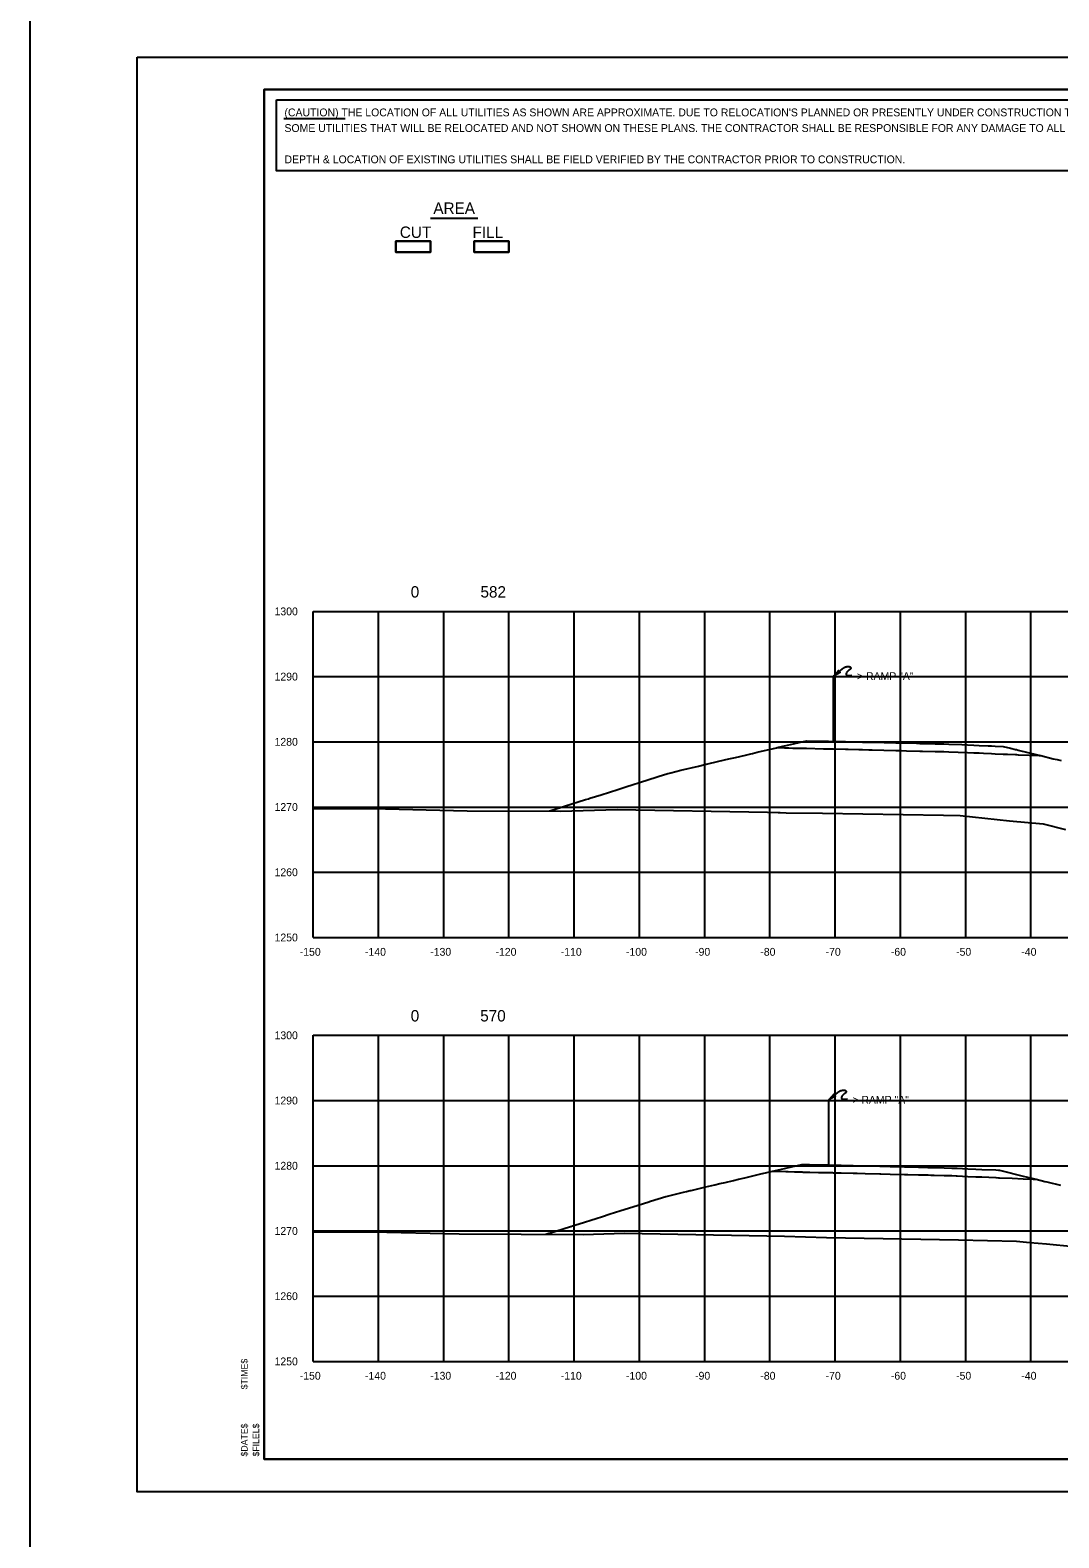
# Model space of a CAD drawing. Extents: x 2148105 to 2149976, y 144169 to 149705.
# Drawn here: x 2148219.9 to 2148377.6, y 147789.9 to 148021 of the extents above; entities that cross this region are included whole.
import ezdxf

# ---------------------------------------------------------------- set-up
doc = ezdxf.new("R2010")
doc.units = 0
for name, color, linetype in [('PH1a-PR-Drives', 7, 'Continuous'), ('PH1a-PR-ServRd', 7, 'Continuous'), ('PR-AttenuatorPad', 7, 'Continuous'), ('PR_Align_PC', 7, 'Continuous'), ('PR_Align_Ramp_E', 7, 'Continuous'), ('PR_Align_Ramp_J', 7, 'Continuous'), ('PR_Storm_Conc_Box_PH1B', 7, 'Continuous'), ('PR_Storm_Conc_Pipe', 7, 'Continuous'), ('PR_Storm_Conc_Pipe_PH1B', 7, 'Continuous'), ('PR_Storm_Inlet_CICI_PH1B', 7, 'Continuous'), ('PR_Storm_MH', 7, 'Continuous'), ('PR_Storm_MH_PH1B', 7, 'Continuous'), ('PR_Storm_Standard_Median_Drain_PH1B', 7, 'Continuous'), ('PR_Storm_Txt_PH1B', 7, 'Continuous'), ('TopCut', 7, 'Continuous'), ('TOPO_BRIDGE_Pier Cap', 7, 'Continuous')]:
    doc.layers.add(name, color=color, linetype=linetype)

msp = doc.modelspace()

# ---------------------------------------------------------------- linework, layer by layer
at = {"layer": 'PH1a-PR-ServRd'}
msp.add_lwpolyline([(2148570.82, 147801.91), (2148255.82, 147801.91), (2148255.82, 148011.91), (2148570.82, 148011.91)], close=True, dxfattribs=at)
at = {"layer": 'PR-AttenuatorPad'}
for p, q in [((2148343.06, 147911.98), (2148343.06, 147921.98)), ((2148342.36, 147847.03), (2148342.36, 147857.03))]:
    msp.add_line(p, q, dxfattribs=at)
for points in [[(2148343.06, 147921.98), (2148343.58, 147922.53), (2148343.84, 147922.84), (2148343.92, 147922.67), (2148344.06, 147922.56), (2148343.06, 147921.98)], [(2148344.07, 147922.79), (2148344.42, 147923.09), (2148344.59, 147923.21), (2148344.68, 147923.29), (2148344.78, 147923.34), (2148344.88, 147923.39), (2148345, 147923.43), (2148345.13, 147923.46), (2148345.22, 147923.47), (2148345.31, 147923.47), (2148345.39, 147923.46), (2148345.46, 147923.45), (2148345.51, 147923.43), (2148345.57, 147923.41), (2148345.61, 147923.39), (2148345.65, 147923.35), (2148345.68, 147923.31), (2148345.71, 147923.25), (2148345.71, 147923.2), (2148345.7, 147923.16), (2148345.65, 147923.09), (2148345.46, 147922.93), (2148345.27, 147922.76), (2148345.19, 147922.69), (2148345.13, 147922.61), (2148345.07, 147922.52), (2148345.03, 147922.46), (2148344.99, 147922.37), (2148344.99, 147922.29), (2148345.01, 147922.21), (2148345.05, 147922.14), (2148345.1, 147922.1), (2148345.16, 147922.08), (2148345.27, 147922.06), (2148345.4, 147922.07), (2148345.56, 147922.09), (2148345.89, 147922.12)], [(2148342.36, 147857.03), (2148342.87, 147857.58), (2148343.13, 147857.88), (2148343.21, 147857.72), (2148343.36, 147857.6), (2148342.36, 147857.03)], [(2148343.37, 147857.84), (2148343.72, 147858.13), (2148343.88, 147858.26), (2148343.98, 147858.33), (2148344.08, 147858.39), (2148344.17, 147858.43), (2148344.29, 147858.47), (2148344.43, 147858.5), (2148344.52, 147858.51), (2148344.6, 147858.51), (2148344.69, 147858.5), (2148344.76, 147858.49), (2148344.81, 147858.48), (2148344.86, 147858.46), (2148344.91, 147858.43), (2148344.94, 147858.4), (2148344.98, 147858.35), (2148345.01, 147858.3), (2148345.01, 147858.24), (2148345, 147858.2), (2148344.94, 147858.13), (2148344.75, 147857.97), (2148344.57, 147857.81), (2148344.49, 147857.73), (2148344.43, 147857.66), (2148344.36, 147857.56), (2148344.33, 147857.5), (2148344.29, 147857.41), (2148344.28, 147857.33), (2148344.3, 147857.25), (2148344.34, 147857.18), (2148344.39, 147857.15), (2148344.45, 147857.12), (2148344.56, 147857.11), (2148344.69, 147857.11), (2148344.85, 147857.13), (2148345.19, 147857.17)]]:
    msp.add_lwpolyline(points, dxfattribs=at)
at = {"layer": 'PR_Align_PC'}
msp.add_line((2148281.28, 147992.21), (2148288.56, 147992.21), dxfattribs=at)
for points in [[(2148275.98, 147988.66), (2148281.29, 147988.66), (2148281.29, 147986.97), (2148275.98, 147986.97)], [(2148275.98, 147988.66), (2148281.29, 147988.66), (2148281.29, 147986.97), (2148275.98, 147986.97)], [(2148287.98, 147988.66), (2148293.29, 147988.66), (2148293.29, 147986.97), (2148287.98, 147986.97)], [(2148287.98, 147988.66), (2148293.29, 147988.66), (2148293.29, 147986.97), (2148287.98, 147986.97)]]:
    msp.add_lwpolyline(points, close=True, dxfattribs=at)
at = {"layer": 'PR_Align_Ramp_E'}
msp.add_lwpolyline([(2148219.95, 148025.16), (2148579.95, 148025.16), (2148579.95, 147785.16), (2148219.95, 147785.16)], close=True, dxfattribs=at)
at = {"layer": 'PR_Align_Ramp_J'}
msp.add_lwpolyline([(2148236.32, 148016.91), (2148576.32, 148016.91), (2148576.32, 147796.91), (2148236.32, 147796.91)], close=True, dxfattribs=at)
at = {"layer": 'PR_Storm_Conc_Box_PH1B'}
for p, q in [((2148263.32, 147931.91), (2148563.32, 147931.91)), ((2148263.32, 147881.91), (2148263.32, 147931.91)), ((2148273.32, 147881.91), (2148273.32, 147931.91)), ((2148283.32, 147881.91), (2148283.32, 147931.91)), ((2148293.32, 147881.91), (2148293.32, 147931.91)), ((2148303.32, 147881.91), (2148303.32, 147931.91)), ((2148313.32, 147881.91), (2148313.32, 147931.91)), ((2148323.32, 147881.91), (2148323.32, 147931.91)), ((2148333.32, 147881.91), (2148333.32, 147931.91)), ((2148343.32, 147881.91), (2148343.32, 147931.91)), ((2148353.32, 147881.91), (2148353.32, 147931.91)), ((2148363.32, 147881.91), (2148363.32, 147931.91)), ((2148373.32, 147881.91), (2148373.32, 147931.91)), ((2148263.32, 147921.91), (2148563.32, 147921.91)), ((2148263.32, 147911.91), (2148563.32, 147911.91)), ((2148263.32, 147901.91), (2148563.32, 147901.91)), ((2148263.32, 147891.91), (2148563.32, 147891.91)), ((2148263.32, 147881.91), (2148563.32, 147881.91)), ((2148263.32, 147866.91), (2148563.32, 147866.91)), ((2148263.32, 147816.91), (2148263.32, 147866.91)), ((2148273.32, 147816.91), (2148273.32, 147866.91)), ((2148283.32, 147816.91), (2148283.32, 147866.91)), ((2148293.32, 147816.91), (2148293.32, 147866.91)), ((2148303.32, 147816.91), (2148303.32, 147866.91)), ((2148313.32, 147816.91), (2148313.32, 147866.91)), ((2148323.32, 147816.91), (2148323.32, 147866.91)), ((2148333.32, 147816.91), (2148333.32, 147866.91)), ((2148343.32, 147816.91), (2148343.32, 147866.91)), ((2148353.32, 147816.91), (2148353.32, 147866.91)), ((2148363.32, 147816.91), (2148363.32, 147866.91)), ((2148373.32, 147816.91), (2148373.32, 147866.91)), ((2148263.32, 147856.91), (2148563.32, 147856.91)), ((2148263.32, 147846.91), (2148563.32, 147846.91)), ((2148263.32, 147836.91), (2148563.32, 147836.91)), ((2148263.32, 147826.91), (2148563.32, 147826.91)), ((2148263.32, 147816.91), (2148563.32, 147816.91))]:
    msp.add_line(p, q, dxfattribs=at)
at = {"layer": 'PR_Storm_Conc_Pipe'}
for points in [[(2148299.54, 147901.31), (2148299.74, 147901.37), (2148299.76, 147901.38), (2148301.39, 147901.89), (2148301.85, 147902.04), (2148305.05, 147903.05), (2148305.5, 147903.19), (2148305.71, 147903.26), (2148307.44, 147903.8), (2148308.71, 147904.21), (2148310.01, 147904.62), (2148311.68, 147905.14), (2148311.91, 147905.22), (2148312.37, 147905.36), (2148313.33, 147905.66), (2148316.03, 147906.52), (2148316.2, 147906.57), (2148317.65, 147907.03), (2148317.7, 147907.05), (2148318.11, 147907.18), (2148319.69, 147907.55), (2148322.39, 147908.19), (2148323.35, 147908.41), (2148323.53, 147908.46), (2148323.62, 147908.48), (2148325.48, 147908.92), (2148327.01, 147909.28), (2148328.02, 147909.52), (2148329.59, 147909.88), (2148330.41, 147910.08), (2148330.67, 147910.14), (2148331.36, 147910.3), (2148334.33, 147911), (2148334.34, 147911.01), (2148334.41, 147911.02), (2148335.56, 147911), (2148336.2, 147910.98), (2148336.83, 147910.96), (2148337.37, 147910.95), (2148338, 147910.94), (2148338.9, 147910.92), (2148341.53, 147910.85), (2148341.57, 147910.85), (2148341.66, 147910.85), (2148342.31, 147910.83), (2148343.06, 147910.82), (2148344.89, 147910.77), (2148345.32, 147910.76), (2148346.95, 147910.72), (2148347.5, 147910.71), (2148348.46, 147910.69), (2148348.98, 147910.68), (2148350.79, 147910.63), (2148352.64, 147910.59), (2148352.94, 147910.58), (2148353.46, 147910.57), (2148354.26, 147910.55), (2148356.3, 147910.5), (2148356.69, 147910.49), (2148358.65, 147910.45), (2148359.43, 147910.43), (2148359.7, 147910.42), (2148359.96, 147910.42), (2148360.73, 147910.4), (2148363.62, 147910.27), (2148364.58, 147910.23), (2148365.4, 147910.2), (2148366.07, 147910.17), (2148367.28, 147910.12), (2148367.82, 147910.09), (2148369.05, 147910.04), (2148369.73, 147910.01), (2148370.94, 147909.96), (2148371.12, 147909.95), (2148371.37, 147909.94), (2148373.07, 147909.87), (2148374.6, 147909.8), (2148374.83, 147909.79), (2148376.74, 147909.32), (2148377.34, 147909.18), (2148377.94, 147909.03)], [(2148298.97, 147836.41), (2148299.43, 147836.55), (2148299.53, 147836.58), (2148302.77, 147837.6), (2148302.83, 147837.62), (2148303.06, 147837.7), (2148304.08, 147838.02), (2148306.7, 147838.84), (2148307.64, 147839.14), (2148308.69, 147839.47), (2148309.65, 147839.78), (2148310.33, 147839.99), (2148313.13, 147840.88), (2148313.96, 147841.14), (2148314.08, 147841.18), (2148314.62, 147841.35), (2148315, 147841.47), (2148317.39, 147842.22), (2148317.6, 147842.27), (2148320.06, 147842.85), (2148320.55, 147842.96), (2148321.08, 147843.09), (2148321.23, 147843.13), (2148323.51, 147843.66), (2148324.87, 147843.98), (2148325.66, 147844.17), (2148326.47, 147844.36), (2148327.76, 147844.67), (2148328.5, 147844.84), (2148329.45, 147845.06), (2148332.14, 147845.7), (2148332.16, 147845.7), (2148332.4, 147845.76), (2148332.62, 147845.81), (2148333.7, 147846.07), (2148335.77, 147846.02), (2148336.13, 147846.01), (2148337.11, 147845.98), (2148338.19, 147845.96), (2148338.28, 147845.96), (2148338.33, 147845.96), (2148338.37, 147845.95), (2148339.41, 147845.93), (2148340.78, 147845.9), (2148342.36, 147845.86), (2148342.91, 147845.85), (2148343.04, 147845.84), (2148344.12, 147845.82), (2148344.25, 147845.81), (2148346.09, 147845.77), (2148346.67, 147845.76), (2148347.93, 147845.73), (2148350.18, 147845.67), (2148350.24, 147845.67), (2148350.31, 147845.67), (2148351.75, 147845.64), (2148353.94, 147845.58), (2148354.43, 147845.57), (2148356.11, 147845.53), (2148356.27, 147845.53), (2148357.58, 147845.5), (2148357.96, 147845.49), (2148358.47, 147845.48), (2148360.04, 147845.44), (2148361.21, 147845.39), (2148361.85, 147845.36), (2148362.03, 147845.35), (2148363.63, 147845.28), (2148364.85, 147845.23), (2148365.8, 147845.19), (2148367.96, 147845.1), (2148367.98, 147845.1), (2148368.36, 147845.08), (2148368.46, 147845.08), (2148368.48, 147845.08), (2148370.43, 147844.99), (2148372.12, 147844.92), (2148373.65, 147844.85), (2148373.89, 147844.84), (2148373.97, 147844.84), (2148374.14, 147844.83), (2148375.47, 147844.51), (2148375.75, 147844.44), (2148377.85, 147843.92)]]:
    msp.add_lwpolyline(points, dxfattribs=at)
at = {"layer": 'PR_Storm_Conc_Pipe_PH1B'}
msp.add_lwpolyline([(2148255.82, 147801.91), (2148570.82, 147801.91), (2148570.82, 148011.91), (2148255.82, 148011.91)], close=True, dxfattribs=at)
msp.add_lwpolyline([(2148255.82, 147801.91), (2148570.82, 147801.91), (2148570.82, 148011.91), (2148255.82, 148011.91)], close=True, dxfattribs=at)
at = {"layer": 'PR_Storm_Inlet_CICI_PH1B'}
for points in [[(2148263.32, 147901.69), (2148272.33, 147901.71), (2148286.9, 147901.35), (2148301.23, 147901.3), (2148309.89, 147901.53), (2148332.96, 147901.1), (2148334.56, 147901.06), (2148334.91, 147901.06), (2148335.83, 147901.04), (2148341.38, 147900.96), (2148359.93, 147900.64), (2148362.48, 147900.59), (2148370.06, 147899.79), (2148375.21, 147899.32), (2148378.63, 147898.48)], [(2148263.32, 147836.76), (2148272.36, 147836.78), (2148285.68, 147836.45), (2148304.71, 147836.39), (2148311.05, 147836.56), (2148330.13, 147836.19), (2148335.53, 147836.1), (2148341.98, 147835.9), (2148362.22, 147835.55), (2148371.12, 147835.37), (2148373.17, 147835.15), (2148375.68, 147834.92), (2148379.83, 147834.53)]]:
    msp.add_lwpolyline(points, dxfattribs=at)
at = {"layer": 'PR_Storm_MH'}
msp.add_line((2148258.8, 148007.46), (2148268.21, 148007.46), dxfattribs=at)
msp.add_lwpolyline([(2148257.69, 148010.34), (2148420.12, 148010.34), (2148420.12, 147999.47), (2148257.69, 147999.47)], close=True, dxfattribs=at)
at = {"layer": 'PR_Storm_Standard_Median_Drain_PH1B'}
for p, q in [((2148263.32, 147881.91), (2148263.32, 147931.91)), ((2148263.32, 147881.91), (2148563.32, 147881.91)), ((2148263.32, 147816.91), (2148263.32, 147866.91)), ((2148263.32, 147816.91), (2148563.32, 147816.91))]:
    msp.add_line(p, q, dxfattribs=at)
at = {"layer": 'PR_Storm_Txt_PH1B'}
for points in [[(2148334.41, 147911.02), (2148335.31, 147911.23), (2148335.56, 147911.29), (2148336.92, 147911.61), (2148338, 147911.87), (2148338.9, 147912.08), (2148341.53, 147912.02), (2148341.57, 147912.02), (2148341.66, 147912.02), (2148342.31, 147912), (2148343.06, 147911.98), (2148344.89, 147911.94), (2148345.32, 147911.93), (2148346.95, 147911.89), (2148347.49, 147911.88), (2148347.96, 147911.87), (2148348.98, 147911.84), (2148350.82, 147911.8), (2148352.64, 147911.76), (2148353.17, 147911.74), (2148353.47, 147911.74), (2148355.78, 147911.68), (2148356.3, 147911.67), (2148358.65, 147911.61), (2148359.43, 147911.59), (2148359.7, 147911.59), (2148359.96, 147911.58), (2148360.73, 147911.56), (2148362.74, 147911.48), (2148363.62, 147911.44), (2148364.58, 147911.4), (2148365.4, 147911.36), (2148366.76, 147911.3), (2148367.28, 147911.28), (2148367.82, 147911.26), (2148369.05, 147911.21), (2148370.21, 147910.92), (2148370.94, 147910.74), (2148371.09, 147910.71), (2148371.37, 147910.64), (2148374.31, 147909.92), (2148374.6, 147909.85), (2148374.83, 147909.79)], [(2148333.7, 147846.07), (2148334.88, 147846.34), (2148335.77, 147846.55), (2148336.65, 147846.76), (2148338.19, 147847.12), (2148338.28, 147847.12), (2148338.33, 147847.12), (2148339.16, 147847.1), (2148339.4, 147847.1), (2148342.36, 147847.03), (2148343.04, 147847.01), (2148344.12, 147846.98), (2148344.26, 147846.98), (2148346.1, 147846.94), (2148346.68, 147846.92), (2148347.93, 147846.89), (2148350.18, 147846.84), (2148350.24, 147846.84), (2148350.31, 147846.84), (2148351.75, 147846.8), (2148353.94, 147846.75), (2148354.43, 147846.74), (2148356.11, 147846.7), (2148357.54, 147846.66), (2148357.58, 147846.66), (2148357.65, 147846.66), (2148357.96, 147846.65), (2148359.14, 147846.63), (2148360.04, 147846.61), (2148361.21, 147846.55), (2148361.34, 147846.55), (2148362.03, 147846.52), (2148363.63, 147846.45), (2148364.85, 147846.4), (2148365.8, 147846.36), (2148367.96, 147846.26), (2148368.36, 147846.25), (2148368.48, 147846.22), (2148368.69, 147846.17), (2148372.12, 147845.33), (2148372.59, 147845.21), (2148373.89, 147844.89), (2148374.14, 147844.83)]]:
    msp.add_lwpolyline(points, dxfattribs=at)
at = {"layer": 'TopCut'}
msp.add_lwpolyline([(2148287.98, 147986.97), (2148293.29, 147986.97), (2148293.29, 147988.66), (2148287.98, 147988.66), (2148287.98, 147986.97)], dxfattribs=at)
at = {"layer": 'TOPO_BRIDGE_Pier Cap'}
msp.add_lwpolyline([(2148275.98, 147986.97), (2148281.29, 147986.97), (2148281.29, 147988.66), (2148275.98, 147988.66), (2148275.98, 147986.97)], dxfattribs=at)

# ---------------------------------------------------------------- texts
at = {"layer": 'PH1a-PR-Drives'}
for s, p in [('$TIME$', (2148253.27, 147812.63)), ('$DATE$', (2148253.27, 147802.33)), ('$FILEL$', (2148255.05, 147802.33))]:
    msp.add_text(s, height=1, rotation=90, dxfattribs=at).set_placement(p)
at = {"layer": 'PR-AttenuatorPad'}
for p in [(2148346.66, 147921.38), (2148345.95, 147856.42)]:
    msp.add_text('> RAMP "A"', height=1.2, rotation=360, dxfattribs=at).set_placement(p)
at = {"layer": 'PR_Align_PC'}
for s, p in [('AREA', (2148281.74, 147992.86)), ('CUT', (2148276.6, 147989.17)), ('FILL', (2148287.74, 147989.17)), ('0', (2148278.27, 147934.03)), ('582', (2148288.96, 147934.03)), ('0', (2148278.27, 147869.03)), ('570', (2148288.92, 147869.03))]:
    msp.add_text(s, height=1.75, dxfattribs=at).set_placement(p)
at = {"layer": 'PR_Storm_MH'}
for s, p in [("(CAUTION) THE LOCATION OF ALL UTILITIES AS SHOWN ARE APPROXIMATE. DUE TO RELOCATION'S PLANNED OR PRESENTLY UNDER CONSTRUCTION THERE ARE ", (2148258.92, 148007.82)), ('SOME UTILITIES THAT WILL BE RELOCATED AND NOT SHOWN ON THESE PLANS. THE CONTRACTOR SHALL BE RESPONSIBLE FOR ANY DAMAGE TO ALL UTILITIES.', (2148258.92, 148005.42)), ('DEPTH & LOCATION OF EXISTING UTILITIES SHALL BE FIELD VERIFIED BY THE CONTRACTOR PRIOR TO CONSTRUCTION.', (2148258.92, 148000.62))]:
    msp.add_text(s, height=1.2, dxfattribs=at).set_placement(p)
at = {"layer": 'PR_Storm_MH_PH1B'}
for s, p in [('1300', (2148257.4, 147931.31)), ('1290', (2148257.4, 147921.31)), ('1280', (2148257.4, 147911.31)), ('1270', (2148257.4, 147901.31)), ('1260', (2148257.4, 147891.31)), ('1250', (2148257.4, 147881.31)), ('-150', (2148261.26, 147879.11)), ('-140', (2148271.26, 147879.11)), ('-130', (2148281.26, 147879.11)), ('-120', (2148291.26, 147879.11)), ('-110', (2148301.26, 147879.11)), ('-100', (2148311.26, 147879.11)), ('-90', (2148321.85, 147879.11)), ('-80', (2148331.85, 147879.11)), ('-70', (2148341.85, 147879.11)), ('-60', (2148351.85, 147879.11)), ('-50', (2148361.85, 147879.11)), ('-40', (2148371.85, 147879.11)), ('1300', (2148257.4, 147866.31)), ('1290', (2148257.4, 147856.31)), ('1280', (2148257.4, 147846.31)), ('1270', (2148257.4, 147836.31)), ('1260', (2148257.4, 147826.31)), ('1250', (2148257.4, 147816.31)), ('-150', (2148261.26, 147814.11)), ('-140', (2148271.26, 147814.11)), ('-130', (2148281.26, 147814.11)), ('-120', (2148291.26, 147814.11)), ('-110', (2148301.26, 147814.11)), ('-100', (2148311.26, 147814.11)), ('-90', (2148321.85, 147814.11)), ('-80', (2148331.85, 147814.11)), ('-70', (2148341.85, 147814.11)), ('-60', (2148351.85, 147814.11)), ('-50', (2148361.85, 147814.11)), ('-40', (2148371.85, 147814.11))]:
    msp.add_text(s, height=1.2, dxfattribs=at).set_placement(p)

doc.saveas('drawing.dxf')
